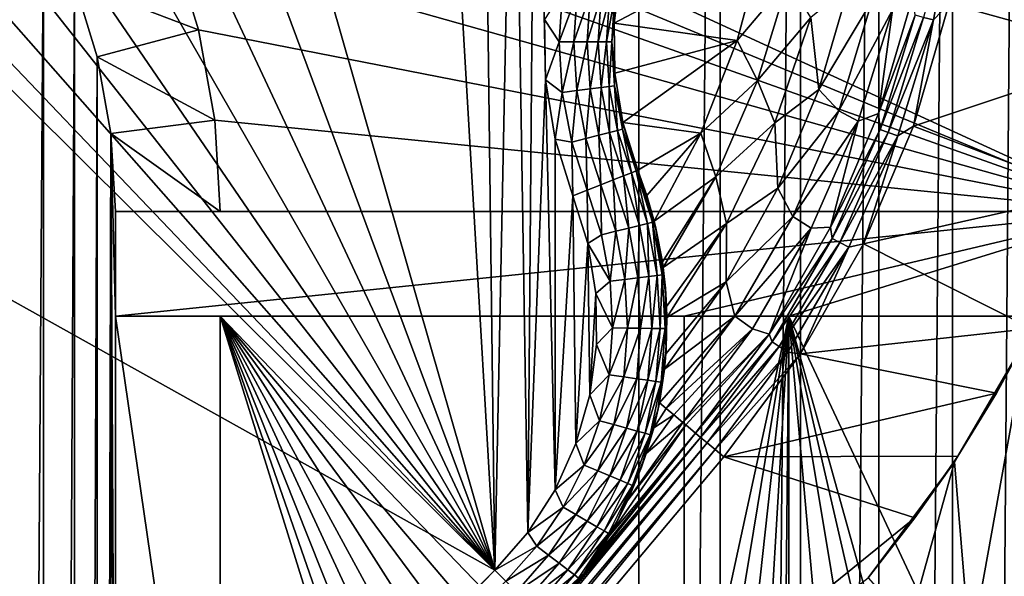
# Model space of a CAD drawing. Header units: metres. Extents: x -205 to 205, y -104 to 104.
# Tile 552 of 656: x -85.28 to -71.17, y 32.41 to 40.39. Entities that reach past the tile are written whole.
import ezdxf

# ---------------------------------------------------------------- set-up
doc = ezdxf.new("R2010")
doc.units = ezdxf.units.M
doc.layers.add('solid_01_2-CONSUMER_EHM_BOX_SW0001', color=7, linetype='CONTINUOUS')

msp = doc.modelspace()

# ---------------------------------------------------------------- linework, layer by layer
at = {"layer": 'solid_01_2-CONSUMER_EHM_BOX_SW0001'}
for points in [[(-200.010849, -74.958488), (-200.010773, 75.041512), (-0.010778, 75.04142)], [(-0.010849, -74.95858), (-200.010849, -74.958488), (-0.010778, 75.04142)], [(-88.872765, 40.511635, 75), (-88.496353, 39.820889, 75), (-76.402473, 63.637558, 75)], [(-88.496353, 39.820889, 75), (-88.221992, 39.082336, 75), (-76.402473, 63.637558, 75)], [(-88.221992, 39.082336, 75), (-88.056404, 38.315208, 75), (-76.402473, 63.637558, 75)], [(-88.056404, 38.315208, 75), (-88.001671, 37.540459, 75), (-76.402473, 63.637558, 75)], [(-88.001671, 37.540459, 75), (-76.416145, -63.561199, 75), (-76.402473, 63.637558, 75)], [(-76.416145, -63.561199, 75), (-75.237, 63.561695, 75), (-76.402473, 63.637558, 75)], [(-76.416145, -63.561199, 75), (-75.250656, -63.485584, 75), (-75.237, 63.561695, 75)], [(-75.250656, -63.485584, 75), (-74.082008, 63.333099, 75), (-75.237, 63.561695, 75)], [(-75.250656, -63.485584, 75), (-74.095612, -63.257236, 75), (-74.082008, 63.333099, 75)], [(-74.095612, -63.257236, 75), (-72.963776, 62.954468, 75), (-74.082008, 63.333099, 75)], [(-74.095612, -63.257236, 75), (-72.977303, -62.878845, 75), (-72.963776, 62.954468, 75)], [(-72.977303, -62.878845, 75), (-71.906097, 62.433506, 75), (-72.963776, 62.954468, 75)], [(-72.977303, -62.878845, 75), (-71.91951, -62.358109, 75), (-71.906097, 62.433506, 75)], [(-71.91951, -62.358109, 75), (-70.92572, 61.778858, 75), (-71.906097, 62.433506, 75)], [(-71.91951, -62.358109, 75), (-70.938995, -61.703674, 75), (-70.92572, 61.778858, 75)], [(-69.403122, 54.637058, 72), (-69.404343, 37.637058, 72), (-85.113419, 44.867928, 72)], [(-77.887146, 46.538368, 13.5), (-78.201385, 45.776932, 13.5), (-77.997162, 33.035152, 13.5)], [(-77.887146, 46.538368, 13.5), (-77.997162, 33.035152, 13.5), (-77.743683, 39.525158, 13.5)], [(-77.887146, 46.538368, 13.5), (-77.743683, 39.525158, 13.5), (-77.758636, 40.390781, 13.5)], [(-78.201385, 45.776932, 13.5), (-78.626984, 45.083397, 13.5), (-78.466858, 32.492798, 13.5)], [(-78.201385, 45.776932, 13.5), (-78.466858, 32.492798, 13.5), (-77.997162, 33.035152, 13.5)], [(-78.626984, 45.083397, 13.5), (-79.167053, 44.448204, 13.5), (-78.466858, 32.492798, 13.5)], [(-69.404343, 37.637058, 72), (-84.31044, 43.827557, 72), (-85.113419, 44.867928, 72)], [(-79.167053, 44.448204, 13.5), (-81.288673, 42.32719, 13.5), (-78.466858, 32.492798, 13.5)], [(-69.404343, 37.637058, 72), (-83.637535, 42.699364, 72), (-84.31044, 43.827557, 72)], [(-85.502731, 42.912727, 63.099998), (-84.938103, 41.948387, 63.099998), (-85.511948, -42.834408, 63.099998)], [(-69.404343, 37.637058, 72), (-83.103714, 41.498451, 72), (-83.637535, 42.699364, 72)], [(-81.924004, 41.787319, 13.5), (-78.466858, 32.492798, 13.5), (-81.288673, 42.32719, 13.5)], [(-72.325226, 40.421787, 1.771182), (-72.182129, 40.386517, 1.656628), (-71.862389, 42.098831, 1.656628)], [(-71.956909, 40.619354, 1.571667), (-71.862389, 42.098831, 1.656628), (-72.182129, 40.386517, 1.656628)], [(-84.938103, 41.948387, 63.099998), (-84.947113, -41.870193, 63.099998), (-85.511948, -42.834408, 63.099998)], [(-84.938103, 41.948387, 63.099998), (-84.490479, 40.924072, 63.099998), (-84.947113, -41.870193, 63.099998)], [(-69.001678, 41.925564, 1.571667), (-71.956909, 40.619354, 1.571667), (-69.357864, 39.900478, 1.571667)], [(-81.924004, 41.787319, 13.5), (-82.617638, 41.361923, 13.5), (-78.466858, 32.492798, 13.5)], [(-83.103714, 41.498451, 69.5), (-82.716919, 40.242447, 69.5), (-84.490479, 40.924072, 69.5)], [(-69.404343, 37.637058, 72), (-82.716919, 40.242447, 72), (-83.103714, 41.498451, 72)], [(-83.103714, 41.498451, 69.5), (-83.103714, 41.498451, 72), (-82.716919, 40.242447, 72)], [(-83.103714, 41.498451, 69.5), (-82.716919, 40.242447, 72), (-82.716919, 40.242447, 69.5)], [(-87.384506, 41.362553, 13.5), (-87.501671, 37.54039, 13.5), (-78.466858, 32.492798, 13.5)], [(-86.623062, 41.048321, 13.5), (-87.384506, 41.362553, 13.5), (-78.466858, 32.492798, 13.5)], [(-82.617638, 41.361923, 13.5), (-83.37915, 41.047897, 13.5), (-78.466858, 32.492798, 13.5)], [(-76.759995, 40.3386, 3.5), (-74.99688, 40.088581, 3.5), (-74.628273, 41.466072, 3.5)], [(-76.759995, 40.3386, 3.5), (-74.628273, 41.466072, 3.5), (-76.66893, 41.050213, 3.5)], [(-74.628273, 41.466072, 3.5), (-74.99688, 40.088581, 3.5), (-74.26638, 40.954918, 3.45631)], [(-85.822395, 40.854771, 13.5), (-86.623062, 41.048321, 13.5), (-78.466858, 32.492798, 13.5)], [(-84.490479, 40.924072, 63.099998), (-84.499268, -40.845974, 63.099998), (-84.947113, -41.870193, 63.099998)], [(-84.490479, 40.924072, 63.099998), (-84.16629, 39.854263, 63.099998), (-84.499268, -40.845974, 63.099998)], [(-84.16629, 39.854263, 69.5), (-84.16629, 39.854263, 63.099998), (-84.490479, 40.924072, 63.099998)], [(-84.16629, 39.854263, 69.5), (-84.490479, 40.924072, 63.099998), (-84.490479, 40.924072, 69.5)], [(-82.716919, 40.242447, 69.5), (-84.16629, 39.854263, 69.5), (-84.490479, 40.924072, 69.5)], [(-83.37915, 41.047897, 13.5), (-84.179855, 40.854561, 13.5), (-78.466858, 32.492798, 13.5)], [(-76.751991, 40.699207, 12.721974), (-76.759995, 40.3386, 12.5), (-76.66893, 41.050213, 12.5)], [(-76.66893, 41.050213, 3.5), (-76.66893, 41.050213, 12.5), (-76.759995, 40.3386, 12.5)], [(-76.759995, 40.3386, 3.5), (-76.66893, 41.050213, 3.5), (-76.759995, 40.3386, 12.5)], [(-74.99688, 40.088581, 3.5), (-74.703903, 39.515167, 3.45631), (-74.26638, 40.954918, 3.45631)], [(-74.26638, 40.954918, 3.45631), (-74.703903, 39.515167, 3.45631), (-73.93895, 40.420395, 3.325905)], [(-85.001129, 40.791218, 13.5), (-85.822395, 40.854771, 13.5), (-78.466858, 32.492798, 13.5)], [(-84.179855, 40.854561, 13.5), (-85.001129, 40.791218, 13.5), (-78.466858, 32.492798, 13.5)], [(-77.545845, 40.070744, 13.475083), (-77.498978, 40.794804, 13.475053), (-77.758636, 40.390781, 13.5)], [(-77.289078, 40.767941, 13.401114), (-77.498978, 40.794804, 13.475053), (-77.545845, 40.070744, 13.475083)], [(-73.93895, 40.420395, 3.325905), (-73.824181, 39.38979, 3.113388), (-73.393768, 40.863197, 3.113388)], [(-73.059525, 40.661854, 2.826262), (-73.393768, 40.863197, 3.113388), (-73.824181, 39.38979, 3.113388)], [(-77.334229, 40.070396, 13.401175), (-77.289078, 40.767941, 13.401114), (-77.545845, 40.070744, 13.475083)], [(-77.100792, 40.743847, 13.281901), (-77.289078, 40.767941, 13.401114), (-77.334229, 40.070396, 13.401175)], [(-77.144394, 40.070091, 13.281989), (-77.100792, 40.743847, 13.281901), (-77.334229, 40.070396, 13.401175)], [(-76.943581, 40.723728, 13.123402), (-77.100792, 40.743847, 13.281901), (-77.144394, 40.070091, 13.281989)], [(-76.98587, 40.069832, 13.123511), (-76.943581, 40.723728, 13.123402), (-77.144394, 40.070091, 13.281989)], [(-76.825333, 40.708595, 12.93358), (-76.943581, 40.723728, 13.123402), (-76.98587, 40.069832, 13.123511)], [(-76.866631, 40.069637, 12.933707), (-76.825333, 40.708595, 12.93358), (-76.98587, 40.069832, 13.123511)], [(-76.866631, 40.069637, 12.933707), (-76.751991, 40.699207, 12.721974), (-76.825333, 40.708595, 12.93358)], [(-76.866631, 40.069637, 12.933707), (-76.792664, 40.069519, 12.722111), (-76.751991, 40.699207, 12.721974)], [(-76.751991, 40.699207, 12.721974), (-76.792664, 40.069519, 12.722111), (-76.759995, 40.3386, 12.5)], [(-73.540054, 39.081741, 2.826262), (-73.059525, 40.661854, 2.826262), (-73.824181, 39.38979, 3.113388)], [(-72.770706, 40.53159, 2.474663), (-73.059525, 40.661854, 2.826262), (-73.540054, 39.081741, 2.826262)], [(-72.968224, 39.041119, 2.071429), (-72.474953, 40.738991, 2.071429), (-72.770706, 40.53159, 2.474663)], [(-72.44516, 40.451347, 1.911131), (-72.474953, 40.738991, 2.071429), (-72.968224, 39.041119, 2.071429)], [(-73.263, 38.932896, 2.474663), (-72.770706, 40.53159, 2.474663), (-73.540054, 39.081741, 2.826262)], [(-72.968224, 39.041119, 2.071429), (-72.770706, 40.53159, 2.474663), (-73.263, 38.932896, 2.474663)], [(-72.467873, 38.863914, 1.571667), (-71.956909, 40.619354, 1.571667), (-72.182129, 40.386517, 1.656628)], [(-69.357864, 39.900478, 1.571667), (-71.956909, 40.619354, 1.571667), (-72.467873, 38.863914, 1.571667)], [(-77.545845, 40.070744, 13.475083), (-77.758636, 40.390781, 13.5), (-77.743683, 39.525158, 13.5)], [(-74.703903, 39.515167, 3.45631), (-74.455978, 38.907089, 3.325905), (-73.93895, 40.420395, 3.325905)], [(-73.93895, 40.420395, 3.325905), (-74.455978, 38.907089, 3.325905), (-73.824181, 39.38979, 3.113388)], [(-72.44516, 40.451347, 1.911131), (-72.968224, 39.041119, 2.071429), (-72.948708, 38.816105, 1.911131)], [(-72.44516, 40.451347, 1.911131), (-72.948708, 38.816105, 1.911131), (-72.325226, 40.421787, 1.771182)], [(-72.948708, 38.816105, 1.911131), (-72.832916, 38.773083, 1.771182), (-72.325226, 40.421787, 1.771182)], [(-72.325226, 40.421787, 1.771182), (-72.832916, 38.773083, 1.771182), (-72.182129, 40.386517, 1.656628)], [(-72.832916, 38.773083, 1.771182), (-72.694771, 38.721748, 1.656628), (-72.182129, 40.386517, 1.656628)], [(-72.467873, 38.863914, 1.571667), (-72.182129, 40.386517, 1.656628), (-72.694771, 38.721748, 1.656628)], [(-82.716919, 40.242447, 69.5), (-82.48275, 38.949863, 69.5), (-84.16629, 39.854263, 69.5)], [(-69.404343, 37.637058, 72), (-82.48275, 38.949863, 72), (-82.716919, 40.242447, 72)], [(-82.716919, 40.242447, 69.5), (-82.716919, 40.242447, 72), (-82.48275, 38.949863, 72)], [(-82.716919, 40.242447, 69.5), (-82.48275, 38.949863, 72), (-82.48275, 38.949863, 69.5)], [(-76.792664, 40.069519, 12.722111), (-76.748283, 39.621277, 12.5), (-76.759995, 40.3386, 12.5)], [(-76.748283, 39.621277, 3.5), (-74.99688, 40.088581, 3.5), (-76.759995, 40.3386, 3.5)], [(-76.759995, 40.3386, 3.5), (-76.759995, 40.3386, 12.5), (-76.748283, 39.621277, 12.5)], [(-76.748283, 39.621277, 3.5), (-76.759995, 40.3386, 3.5), (-76.748283, 39.621277, 12.5)], [(-76.634033, 38.913013, 3.5), (-74.99688, 40.088581, 3.5), (-76.748283, 39.621277, 3.5)], [(-76.634033, 38.913013, 3.5), (-75.517937, 38.761913, 3.5), (-74.99688, 40.088581, 3.5)], [(-74.99688, 40.088581, 3.5), (-75.517937, 38.761913, 3.5), (-74.703903, 39.515167, 3.45631)], [(-77.501602, 39.3465, 13.475115), (-77.545845, 40.070744, 13.475083), (-77.743683, 39.525158, 13.5)], [(-77.334229, 40.070396, 13.401175), (-77.545845, 40.070744, 13.475083), (-77.501602, 39.3465, 13.475115)], [(-77.291603, 39.372681, 13.401237), (-77.334229, 40.070396, 13.401175), (-77.501602, 39.3465, 13.475115)], [(-77.144394, 40.070091, 13.281989), (-77.334229, 40.070396, 13.401175), (-77.291603, 39.372681, 13.401237)], [(-77.103203, 39.396168, 13.282076), (-77.144394, 40.070091, 13.281989), (-77.291603, 39.372681, 13.401237)], [(-76.98587, 40.069832, 13.123511), (-77.144394, 40.070091, 13.281989), (-77.103203, 39.396168, 13.282076)], [(-76.945877, 39.415783, 13.123621), (-76.98587, 40.069832, 13.123511), (-77.103203, 39.396168, 13.282076)], [(-76.866631, 40.069637, 12.933707), (-76.98587, 40.069832, 13.123511), (-76.945877, 39.415783, 13.123621)], [(-76.82753, 39.430538, 12.933833), (-76.866631, 40.069637, 12.933707), (-76.945877, 39.415783, 13.123621)], [(-76.82753, 39.430538, 12.933833), (-76.792664, 40.069519, 12.722111), (-76.866631, 40.069637, 12.933707)], [(-76.82753, 39.430538, 12.933833), (-76.754097, 39.43969, 12.722247), (-76.792664, 40.069519, 12.722111)], [(-76.792664, 40.069519, 12.722111), (-76.754097, 39.43969, 12.722247), (-76.748283, 39.621277, 12.5)], [(-84.16629, 39.854263, 63.099998), (-84.17485, -39.776234, 63.099998), (-84.499268, -40.845974, 63.099998)], [(-84.16629, 39.854263, 63.099998), (-83.970047, 38.75415, 63.099998), (-84.17485, -39.776234, 63.099998)], [(-83.970047, 38.75415, 69.5), (-83.970047, 38.75415, 63.099998), (-84.16629, 39.854263, 63.099998)], [(-83.970047, 38.75415, 69.5), (-84.16629, 39.854263, 63.099998), (-84.16629, 39.854263, 69.5)], [(-82.48275, 38.949863, 69.5), (-83.970047, 38.75415, 69.5), (-84.16629, 39.854263, 69.5)], [(-69.357864, 39.900478, 1.571667), (-72.467873, 38.863914, 1.571667), (-69.951698, 37.900105, 1.571667)], [(-77.997162, 33.035152, 13.5), (-77.605835, 33.646671, 13.5), (-77.743683, 39.525158, 13.5)], [(-77.605835, 33.646671, 13.5), (-77.605431, 38.67543, 13.5), (-77.743683, 39.525158, 13.5)], [(-77.501602, 39.3465, 13.475115), (-77.743683, 39.525158, 13.5), (-77.605431, 38.67543, 13.5)], [(-76.754097, 39.43969, 12.722247), (-76.634033, 38.913013, 12.5), (-76.748283, 39.621277, 12.5)], [(-76.748283, 39.621277, 3.5), (-76.748283, 39.621277, 12.5), (-76.634033, 38.913013, 12.5)], [(-76.634033, 38.913013, 3.5), (-76.748283, 39.621277, 3.5), (-76.634033, 38.913013, 12.5)], [(-75.517937, 38.761913, 3.5), (-75.303497, 38.135025, 3.45631), (-74.703903, 39.515167, 3.45631)], [(-74.703903, 39.515167, 3.45631), (-75.303497, 38.135025, 3.45631), (-74.455978, 38.907089, 3.325905)], [(-77.291603, 39.372681, 13.401237), (-77.501602, 39.3465, 13.475115), (-77.366936, 38.633495, 13.475146)], [(-77.161858, 38.685791, 13.401298), (-77.291603, 39.372681, 13.401237), (-77.366936, 38.633495, 13.475146)], [(-77.103203, 39.396168, 13.282076), (-77.291603, 39.372681, 13.401237), (-77.161858, 38.685791, 13.401298)], [(-76.977875, 38.732708, 13.282164), (-77.103203, 39.396168, 13.282076), (-77.161858, 38.685791, 13.401298)], [(-76.945877, 39.415783, 13.123621), (-77.103203, 39.396168, 13.282076), (-76.977875, 38.732708, 13.282164)], [(-76.824226, 38.771889, 13.123731), (-76.945877, 39.415783, 13.123621), (-76.977875, 38.732708, 13.282164)], [(-76.82753, 39.430538, 12.933833), (-76.945877, 39.415783, 13.123621), (-76.824226, 38.771889, 13.123731)], [(-76.708633, 38.801369, 12.93396), (-76.754097, 39.43969, 12.722247), (-76.82753, 39.430538, 12.933833)], [(-76.708633, 38.801369, 12.93396), (-76.82753, 39.430538, 12.933833), (-76.824226, 38.771889, 13.123731)], [(-76.754097, 39.43969, 12.722247), (-76.636902, 38.81966, 12.722384), (-76.634033, 38.913013, 12.5)], [(-76.708633, 38.801369, 12.93396), (-76.636902, 38.81966, 12.722384), (-76.754097, 39.43969, 12.722247)], [(-74.455978, 38.907089, 3.325905), (-74.413506, 37.972435, 3.113388), (-73.824181, 39.38979, 3.113388)], [(-73.540054, 39.081741, 2.826262), (-73.824181, 39.38979, 3.113388), (-74.413506, 37.972435, 3.113388)], [(-77.366936, 38.633495, 13.475146), (-77.501602, 39.3465, 13.475115), (-77.605431, 38.67543, 13.5)], [(-82.48275, 38.949863, 69.5), (-82.404343, 37.637989, 69.5), (-83.970047, 38.75415, 69.5)], [(-69.404343, 37.637058, 72), (-82.404343, 37.637989, 72), (-82.48275, 38.949863, 72)], [(-82.48275, 38.949863, 69.5), (-82.48275, 38.949863, 72), (-82.404343, 37.637989, 72)], [(-82.48275, 38.949863, 69.5), (-82.404343, 37.637989, 72), (-82.404343, 37.637989, 69.5)], [(-74.198898, 37.567284, 2.826262), (-73.540054, 39.081741, 2.826262), (-74.413506, 37.972435, 3.113388)], [(-73.263, 38.932896, 2.474663), (-73.540054, 39.081741, 2.826262), (-74.198898, 37.567284, 2.826262)], [(-73.659073, 37.413601, 2.071429), (-72.968224, 39.041119, 2.071429), (-73.263, 38.932896, 2.474663)], [(-72.948708, 38.816105, 1.911131), (-72.968224, 39.041119, 2.071429), (-73.659073, 37.413601, 2.071429)], [(-76.708633, 38.801369, 12.93396), (-76.824226, 38.771889, 13.123731), (-76.622841, 38.148312, 13.12384)], [(-76.708633, 38.801369, 12.93396), (-76.511826, 38.192051, 12.934086), (-76.636902, 38.81966, 12.722384)], [(-76.708633, 38.801369, 12.93396), (-76.622841, 38.148312, 13.12384), (-76.511826, 38.192051, 12.934086)], [(-76.636902, 38.81966, 12.722384), (-76.442924, 38.2192, 12.722521), (-76.634033, 38.913013, 12.5)], [(-76.636902, 38.81966, 12.722384), (-76.511826, 38.192051, 12.934086), (-76.442924, 38.2192, 12.722521)], [(-76.634033, 38.913013, 3.5), (-76.419601, 38.22839, 3.5), (-75.517937, 38.761913, 3.5)], [(-76.634033, 38.913013, 3.5), (-76.419601, 38.22839, 12.5), (-76.419601, 38.22839, 3.5)], [(-76.634033, 38.913013, 12.5), (-76.442924, 38.2192, 12.722521), (-76.419601, 38.22839, 12.5)], [(-76.634033, 38.913013, 3.5), (-76.634033, 38.913013, 12.5), (-76.419601, 38.22839, 12.5)], [(-75.303497, 38.135025, 3.45631), (-75.147514, 37.465149, 3.325905), (-74.455978, 38.907089, 3.325905)], [(-74.455978, 38.907089, 3.325905), (-75.147514, 37.465149, 3.325905), (-74.413506, 37.972435, 3.113388)], [(-73.934135, 37.400661, 2.474663), (-73.263, 38.932896, 2.474663), (-74.198898, 37.567284, 2.826262)], [(-73.659073, 37.413601, 2.071429), (-73.263, 38.932896, 2.474663), (-73.934135, 37.400661, 2.474663)], [(-72.948708, 38.816105, 1.911131), (-73.659073, 37.413601, 2.071429), (-73.635178, 37.24884, 1.911131)], [(-72.948708, 38.816105, 1.911131), (-73.635178, 37.24884, 1.911131), (-72.832916, 38.773083, 1.771182)], [(-73.183266, 37.176205, 1.571667), (-72.467873, 38.863914, 1.571667), (-72.694771, 38.721748, 1.656628)], [(-69.951698, 37.900105, 1.571667), (-72.467873, 38.863914, 1.571667), (-73.183266, 37.176205, 1.571667)], [(-83.970047, 38.75415, 63.099998), (-83.978371, -38.676163, 63.099998), (-84.17485, -39.776234, 63.099998)], [(-83.905426, 22.538099, 63.099998), (-83.978371, -38.676163, 63.099998), (-83.970047, 38.75415, 63.099998)], [(-83.970047, 38.75415, 63.099998), (-83.905296, 24.288099, 63.099998), (-83.905426, 22.538099, 63.099998)], [(-83.970047, 38.75415, 63.099998), (-83.90519, 25.788099, 63.099998), (-83.905296, 24.288099, 63.099998)], [(-83.970047, 38.75415, 63.099998), (-83.904449, 36.1381, 63.099998), (-83.90519, 25.788099, 63.099998)], [(-83.970047, 38.75415, 63.099998), (-83.904343, 37.6381, 63.099998), (-83.904449, 36.1381, 63.099998)], [(-83.904343, 37.6381, 69.5), (-83.904343, 37.6381, 63.099998), (-83.970047, 38.75415, 63.099998)], [(-83.904343, 37.6381, 69.5), (-83.970047, 38.75415, 63.099998), (-83.970047, 38.75415, 69.5)], [(-82.404343, 37.637989, 69.5), (-83.904343, 37.6381, 69.5), (-83.970047, 38.75415, 69.5)], [(-77.605835, 33.646671, 13.5), (-77.349915, 37.861629, 13.5), (-77.605431, 38.67543, 13.5)], [(-77.366936, 38.633495, 13.475146), (-77.605431, 38.67543, 13.5), (-77.349915, 37.861629, 13.5)], [(-77.161858, 38.685791, 13.401298), (-77.366936, 38.633495, 13.475146), (-77.143967, 37.942974, 13.475177)], [(-76.977875, 38.732708, 13.282164), (-77.161858, 38.685791, 13.401298), (-76.947052, 38.020561, 13.401358)], [(-77.161858, 38.685791, 13.401298), (-77.143967, 37.942974, 13.475177), (-76.947052, 38.020561, 13.401358)], [(-76.824226, 38.771889, 13.123731), (-76.977875, 38.732708, 13.282164), (-76.770386, 38.090172, 13.282251)], [(-76.977875, 38.732708, 13.282164), (-76.947052, 38.020561, 13.401358), (-76.770386, 38.090172, 13.282251)], [(-76.824226, 38.771889, 13.123731), (-76.770386, 38.090172, 13.282251), (-76.622841, 38.148312, 13.12384)], [(-76.290932, 37.868656, 3.5), (-75.517937, 38.761913, 3.5), (-76.419601, 38.22839, 3.5)], [(-76.290932, 37.868656, 3.5), (-76.185425, 37.501514, 3.5), (-75.517937, 38.761913, 3.5)], [(-75.517937, 38.761913, 3.5), (-76.185425, 37.501514, 3.5), (-75.303497, 38.135025, 3.45631)], [(-73.635178, 37.24884, 1.911131), (-73.525047, 37.192913, 1.771182), (-72.832916, 38.773083, 1.771182)], [(-72.832916, 38.773083, 1.771182), (-73.525047, 37.192913, 1.771182), (-72.694771, 38.721748, 1.656628)], [(-73.525047, 37.192913, 1.771182), (-73.393646, 37.126179, 1.656628), (-72.694771, 38.721748, 1.656628)], [(-73.183266, 37.176205, 1.571667), (-72.694771, 38.721748, 1.656628), (-73.393646, 37.126179, 1.656628)], [(-77.366936, 38.633495, 13.475146), (-77.349915, 37.861629, 13.5), (-77.143967, 37.942974, 13.475177)], [(-76.770386, 38.090172, 13.282251), (-76.548599, 37.400146, 13.282173), (-76.622841, 38.148312, 13.12384)], [(-76.622841, 38.148312, 13.12384), (-76.394821, 37.438816, 13.123743), (-76.511826, 38.192051, 12.934086)], [(-76.548599, 37.400146, 13.282173), (-76.394821, 37.438816, 13.123743), (-76.622841, 38.148312, 13.12384)], [(-76.511826, 38.192051, 12.934086), (-76.279129, 37.467907, 12.933973), (-76.442924, 38.2192, 12.722521)], [(-76.394821, 37.438816, 13.123743), (-76.279129, 37.467907, 12.933973), (-76.511826, 38.192051, 12.934086)], [(-76.442924, 38.2192, 12.722521), (-76.207329, 37.485962, 12.7224), (-76.419601, 38.22839, 12.5)], [(-76.279129, 37.467907, 12.933973), (-76.207329, 37.485962, 12.7224), (-76.442924, 38.2192, 12.722521)], [(-76.16021, 37.398064, 12.5), (-76.290932, 37.868656, 3.5), (-76.419601, 38.22839, 3.5)], [(-76.419601, 38.22839, 12.5), (-76.16021, 37.398064, 12.5), (-76.419601, 38.22839, 3.5)], [(-76.207329, 37.485962, 12.7224), (-76.16021, 37.398064, 12.5), (-76.419601, 38.22839, 12.5)], [(-76.185425, 37.501514, 3.5), (-76.06768, 36.914917, 3.46589), (-75.303497, 38.135025, 3.45631)], [(-76.06768, 36.914917, 3.46589), (-76.056244, 36.834644, 3.456348), (-75.303497, 38.135025, 3.45631)], [(-75.303497, 38.135025, 3.45631), (-76.056244, 36.834644, 3.456348), (-75.147514, 37.465149, 3.325905)], [(-77.143967, 37.942974, 13.475177), (-76.937996, 37.302227, 13.475149), (-76.947052, 38.020561, 13.401358)], [(-76.947052, 38.020561, 13.401358), (-76.732742, 37.35384, 13.401304), (-76.770386, 38.090172, 13.282251)], [(-76.937996, 37.302227, 13.475149), (-76.732742, 37.35384, 13.401304), (-76.947052, 38.020561, 13.401358)], [(-76.732742, 37.35384, 13.401304), (-76.548599, 37.400146, 13.282173), (-76.770386, 38.090172, 13.282251)], [(-74.198898, 37.567284, 2.826262), (-74.413506, 37.972435, 3.113388), (-75.154625, 36.62822, 3.113388)], [(-75.147514, 37.465149, 3.325905), (-75.154625, 36.62822, 3.113388), (-74.413506, 37.972435, 3.113388)], [(-77.605835, 33.646671, 13.5), (-77.306175, 34.311199, 13.5), (-77.349915, 37.861629, 13.5)], [(-77.143967, 37.942974, 13.475177), (-77.349915, 37.861629, 13.5), (-77.135498, 37.176979, 13.5)], [(-77.306175, 34.311199, 13.5), (-77.135498, 37.176979, 13.5), (-77.349915, 37.861629, 13.5)], [(-77.143967, 37.942974, 13.475177), (-77.135498, 37.176979, 13.5), (-76.937996, 37.302227, 13.475149)], [(-76.16021, 37.398064, 12.5), (-76.185425, 37.501514, 3.5), (-76.290932, 37.868656, 3.5)], [(-69.951698, 37.900105, 1.571667), (-73.183266, 37.176205, 1.571667), (-70.778381, 35.961014, 1.571667)], [(-88.001671, 37.540459, 75), (-88.012413, -37.459538, 75), (-76.416145, -63.561199, 75)], [(-87.503685, 23.458557, 13.5), (-78.466858, 32.492798, 13.5), (-87.501671, 37.54039, 13.5)], [(-69.404343, 37.637058, 69), (-83.904449, 36.1381, 63.099998), (-83.904343, 37.6381, 63.099998)], [(-75.754448, 36.137512, 66.416206), (-83.904449, 36.1381, 63.099998), (-69.404343, 37.637058, 69)], [(-69.404343, 37.637058, 72), (-69.404343, 37.637058, 69), (-83.904343, 37.6381, 63.099998)], [(-82.404343, 37.637989, 69.5), (-69.404343, 37.637058, 72), (-83.904343, 37.6381, 63.099998)], [(-82.404343, 37.637989, 69.5), (-83.904343, 37.6381, 63.099998), (-83.904343, 37.6381, 69.5)], [(-82.404343, 37.637989, 69.5), (-82.404343, 37.637989, 72), (-69.404343, 37.637058, 72)], [(-75.754448, 36.137512, 66.416206), (-69.404343, 37.637058, 69), (-74.254448, 36.137405, 67.02655)], [(-75.027336, 36.138527, 2.826262), (-74.198898, 37.567284, 2.826262), (-75.154625, 36.62822, 3.113388)], [(-73.934135, 37.400661, 2.474663), (-74.198898, 37.567284, 2.826262), (-75.027336, 36.138527, 2.826262)], [(-69.404343, 37.637058, 69), (-69.404449, 36.137058, 69), (-74.254448, 36.137405, 67.02655)], [(-76.732742, 37.35384, 13.401304), (-76.605972, 36.665077, 13.40125), (-76.548599, 37.400146, 13.282173)], [(-76.605972, 36.665077, 13.40125), (-76.417419, 36.687309, 13.282096), (-76.548599, 37.400146, 13.282173)], [(-76.548599, 37.400146, 13.282173), (-76.417419, 36.687309, 13.282096), (-76.394821, 37.438816, 13.123743)], [(-76.417419, 36.687309, 13.282096), (-76.259956, 36.705875, 13.123646), (-76.394821, 37.438816, 13.123743)], [(-76.394821, 37.438816, 13.123743), (-76.259956, 36.705875, 13.123646), (-76.279129, 37.467907, 12.933973)], [(-76.279129, 37.467907, 12.933973), (-76.14151, 36.719841, 12.933862), (-76.207329, 37.485962, 12.7224)], [(-76.259956, 36.705875, 13.123646), (-76.14151, 36.719841, 12.933862), (-76.279129, 37.467907, 12.933973)], [(-76.207329, 37.485962, 12.7224), (-76.068016, 36.728508, 12.722278), (-76.16021, 37.398064, 12.5)], [(-76.14151, 36.719841, 12.933862), (-76.068016, 36.728508, 12.722278), (-76.207329, 37.485962, 12.7224)], [(-76.16021, 37.398064, 12.5), (-76.06768, 36.914917, 3.46589), (-76.185425, 37.501514, 3.5)], [(-76.16021, 37.398064, 12.5), (-76.023613, 36.538956, 12.5), (-76.06768, 36.914917, 3.46589)], [(-76.068016, 36.728508, 12.722278), (-76.023613, 36.538956, 12.5), (-76.16021, 37.398064, 12.5)], [(-76.056244, 36.834644, 3.456348), (-76.006927, 36.274776, 3.361274), (-75.147514, 37.465149, 3.325905)], [(-76.006927, 36.274776, 3.361274), (-76.002541, 36.11705, 3.326006), (-75.147514, 37.465149, 3.325905)], [(-75.147514, 37.465149, 3.325905), (-76.002541, 36.11705, 3.326006), (-75.154625, 36.62822, 3.113388)], [(-74.775375, 35.954815, 2.474663), (-73.934135, 37.400661, 2.474663), (-75.027336, 36.138527, 2.826262)], [(-74.537758, 35.879326, 2.071429), (-73.934135, 37.400661, 2.474663), (-74.775375, 35.954815, 2.474663)], [(-74.537758, 35.879326, 2.071429), (-73.659073, 37.413601, 2.071429), (-73.934135, 37.400661, 2.474663)], [(-73.635178, 37.24884, 1.911131), (-73.659073, 37.413601, 2.071429), (-74.537758, 35.879326, 2.071429)], [(-76.937996, 37.302227, 13.475149), (-77.135498, 37.176979, 13.5), (-76.816139, 36.640293, 13.475121)], [(-76.937996, 37.302227, 13.475149), (-76.816139, 36.640293, 13.475121), (-76.732742, 37.35384, 13.401304)], [(-76.816139, 36.640293, 13.475121), (-76.605972, 36.665077, 13.40125), (-76.732742, 37.35384, 13.401304)], [(-77.306175, 34.311199, 13.5), (-77.106697, 35.01046, 13.5), (-77.135498, 37.176979, 13.5)], [(-77.106697, 35.01046, 13.5), (-77.020523, 36.460129, 13.5), (-77.135498, 37.176979, 13.5)], [(-76.816139, 36.640293, 13.475121), (-77.135498, 37.176979, 13.5), (-77.020523, 36.460129, 13.5)], [(-73.635178, 37.24884, 1.911131), (-74.537758, 35.879326, 2.071429), (-74.495659, 35.769939, 1.911131)], [(-73.635178, 37.24884, 1.911131), (-74.495659, 35.769939, 1.911131), (-73.525047, 37.192913, 1.771182)], [(-74.495659, 35.769939, 1.911131), (-74.392609, 35.701836, 1.771182), (-73.525047, 37.192913, 1.771182)], [(-73.525047, 37.192913, 1.771182), (-74.392609, 35.701836, 1.771182), (-73.393646, 37.126179, 1.656628)], [(-74.392609, 35.701836, 1.771182), (-74.269661, 35.620571, 1.656628), (-73.393646, 37.126179, 1.656628)], [(-74.087425, 35.598057, 1.571667), (-73.393646, 37.126179, 1.656628), (-74.269661, 35.620571, 1.656628)], [(-74.087425, 35.598057, 1.571667), (-73.183266, 37.176205, 1.571667), (-73.393646, 37.126179, 1.656628)], [(-70.778381, 35.961014, 1.571667), (-73.183266, 37.176205, 1.571667), (-74.087425, 35.598057, 1.571667)], [(-76.023613, 36.538956, 12.5), (-76.056244, 36.834644, 3.456348), (-76.06768, 36.914917, 3.46589)], [(-76.023613, 36.538956, 12.5), (-76.006927, 36.274776, 3.361274), (-76.056244, 36.834644, 3.456348)], [(-76.605972, 36.665077, 13.40125), (-76.56884, 35.965714, 13.401196), (-76.417419, 36.687309, 13.282096)], [(-76.56884, 35.965714, 13.401196), (-76.379013, 35.963509, 13.282018), (-76.417419, 36.687309, 13.282096)], [(-76.417419, 36.687309, 13.282096), (-76.379013, 35.963509, 13.282018), (-76.259956, 36.705875, 13.123646)], [(-76.379013, 35.963509, 13.282018), (-76.220497, 35.961666, 13.123549), (-76.259956, 36.705875, 13.123646)], [(-76.259956, 36.705875, 13.123646), (-76.220497, 35.961666, 13.123549), (-76.14151, 36.719841, 12.933862)], [(-76.220497, 35.961666, 13.123549), (-76.10125, 35.960281, 12.933749), (-76.14151, 36.719841, 12.933862)], [(-76.14151, 36.719841, 12.933862), (-76.10125, 35.960281, 12.933749), (-76.068016, 36.728508, 12.722278)], [(-76.10125, 35.960281, 12.933749), (-76.027283, 35.959423, 12.722157), (-76.068016, 36.728508, 12.722278)], [(-76.068016, 36.728508, 12.722278), (-76.027283, 35.959423, 12.722157), (-76.023613, 36.538956, 12.5)], [(-76.816139, 36.640293, 13.475121), (-77.020523, 36.460129, 13.5), (-76.780449, 35.96817, 13.475094)], [(-76.816139, 36.640293, 13.475121), (-76.780449, 35.96817, 13.475094), (-76.605972, 36.665077, 13.40125)], [(-76.780449, 35.96817, 13.475094), (-76.56884, 35.965714, 13.401196), (-76.605972, 36.665077, 13.40125)], [(-75.027336, 36.138527, 2.826262), (-75.154625, 36.62822, 3.113388), (-76.037605, 35.375137, 3.1136)], [(-76.017555, 35.595493, 3.184566), (-76.037605, 35.375137, 3.1136), (-75.154625, 36.62822, 3.113388)], [(-76.002541, 36.11705, 3.326006), (-76.017555, 35.595493, 3.184566), (-75.154625, 36.62822, 3.113388)], [(-77.106697, 35.01046, 13.5), (-77.01075, 35.731243, 13.5), (-77.020523, 36.460129, 13.5)], [(-76.780449, 35.96817, 13.475094), (-77.020523, 36.460129, 13.5), (-77.01075, 35.731243, 13.5)], [(-76.027283, 35.959423, 12.722157), (-76.01268, 35.669125, 12.5), (-76.023613, 36.538956, 12.5)], [(-76.023613, 36.538956, 12.5), (-76.01268, 35.669125, 12.5), (-76.006927, 36.274776, 3.361274)], [(-76.01268, 35.669125, 12.5), (-76.002541, 36.11705, 3.326006), (-76.006927, 36.274776, 3.361274)], [(-83.90519, 25.788099, 69.5), (-83.90519, 25.788099, 63.099998), (-83.904449, 36.1381, 63.099998)], [(-83.90519, 25.788099, 69.5), (-83.904449, 36.1381, 63.099998), (-83.904449, 36.1381, 69.5)], [(-82.40519, 25.787991, 69.5), (-83.90519, 25.788099, 69.5), (-83.904449, 36.1381, 69.5)], [(-82.404449, 36.137989, 69.5), (-83.904449, 36.1381, 63.099998), (-75.754448, 36.137512, 66.416206)], [(-82.404449, 36.137989, 69.5), (-83.904449, 36.1381, 69.5), (-83.904449, 36.1381, 63.099998)], [(-82.404449, 36.137989, 69.5), (-82.40519, 25.787991, 69.5), (-83.904449, 36.1381, 69.5)], [(-82.40519, 25.787991, 72), (-82.404449, 36.137989, 72), (-79.188492, 25.78776, 72)], [(-82.404449, 36.137989, 69.5), (-82.404449, 36.137989, 72), (-82.40519, 25.787991, 72)], [(-82.404449, 36.137989, 69.5), (-82.40519, 25.787991, 72), (-82.40519, 25.787991, 69.5)], [(-82.404449, 36.137989, 69.5), (-75.754448, 36.137512, 66.416206), (-75.754448, 36.137512, 72)], [(-82.404449, 36.137989, 72), (-79.026604, 26.412663, 72), (-79.188492, 25.78776, 72)], [(-82.404449, 36.137989, 72), (-75.754944, 29.220814, 72), (-76.379868, 29.059015, 72)], [(-82.404449, 36.137989, 72), (-75.754448, 36.137512, 72), (-75.754944, 29.220814, 72)], [(-82.404449, 36.137989, 72), (-76.379868, 29.059015, 72), (-76.972603, 28.804688, 72)], [(-82.404449, 36.137989, 72), (-76.972603, 28.804688, 72), (-77.520691, 28.4631, 72)], [(-82.404449, 36.137989, 72), (-77.520691, 28.4631, 72), (-78.010231, 28.042879, 72)], [(-82.404449, 36.137989, 72), (-78.010231, 28.042879, 72), (-78.430527, 27.5534, 72)], [(-82.404449, 36.137989, 72), (-78.430527, 27.5534, 72), (-78.772194, 27.005358, 72)], [(-82.404449, 36.137989, 72), (-78.772194, 27.005358, 72), (-79.026604, 26.412663, 72)], [(-82.404449, 36.137989, 69.5), (-75.754448, 36.137512, 72), (-82.404449, 36.137989, 72)], [(-75.027336, 36.138527, 2.826262), (-76.037605, 35.375137, 3.1136), (-76.110062, 34.894653, 2.935467)], [(-76.014404, 34.814384, 2.826262), (-75.027336, 36.138527, 2.826262), (-76.110062, 34.894653, 2.935467)], [(-74.775375, 35.954815, 2.474663), (-75.027336, 36.138527, 2.826262), (-76.014404, 34.814384, 2.826262)], [(-75.754448, 36.137512, 72), (-75.754944, 29.220814, 66.416206), (-75.754944, 29.220814, 67)], [(-75.754448, 36.137512, 72), (-75.754944, 29.220814, 67), (-75.754944, 29.220814, 72)], [(-75.754448, 36.137512, 66.416206), (-74.254448, 36.137405, 67.02655), (-75.754944, 29.220814, 66.416206)], [(-75.754448, 36.137512, 72), (-75.754448, 36.137512, 66.416206), (-75.754944, 29.220814, 66.416206)], [(-74.254448, 36.137405, 67.02655), (-75.381676, 29.270727, 66.568085), (-75.754944, 29.220814, 66.416206)], [(-74.254448, 36.137405, 67.02655), (-75.004944, 29.287903, 66.721382), (-75.381676, 29.270727, 66.568085)], [(-74.254448, 36.137405, 67.02655), (-74.661255, 29.273485, 66.861221), (-75.004944, 29.287903, 66.721382)], [(-74.254448, 36.137405, 67.02655), (-74.319885, 29.231796, 67), (-74.661255, 29.273485, 66.861221)], [(-74.254448, 36.137405, 67.02655), (-74.254944, 29.220705, 67), (-74.319885, 29.231796, 67)], [(-74.254944, 29.220705, 72), (-74.254944, 29.220705, 67), (-74.254448, 36.137405, 67.02655)], [(-74.254448, 36.137405, 72), (-74.254944, 29.220705, 72), (-74.254448, 36.137405, 67.02655)], [(-74.254448, 36.137405, 72), (-73.630043, 29.058817, 72), (-74.254944, 29.220705, 72)], [(-69.404449, 36.137058, 72), (-74.254448, 36.137405, 67.02655), (-69.404449, 36.137058, 69)], [(-74.254448, 36.137405, 72), (-74.254448, 36.137405, 67.02655), (-69.404449, 36.137058, 72)], [(-74.254448, 36.137405, 72), (-71.999825, 28.042448, 72), (-72.489304, 28.46274, 72)], [(-74.254448, 36.137405, 72), (-69.40519, 25.787058, 72), (-71.999825, 28.042448, 72)], [(-74.254448, 36.137405, 72), (-72.489304, 28.46274, 72), (-73.037346, 28.804405, 72)], [(-74.254448, 36.137405, 72), (-73.037346, 28.804405, 72), (-73.630043, 29.058817, 72)], [(-74.254448, 36.137405, 72), (-69.404449, 36.137058, 72), (-69.40519, 25.787058, 72)], [(-76.01268, 35.669125, 12.5), (-76.017555, 35.595493, 3.184566), (-76.002541, 36.11705, 3.326006)], [(-76.780449, 35.96817, 13.475094), (-77.01075, 35.731243, 13.5), (-76.831505, 35.297028, 13.475066)], [(-76.780449, 35.96817, 13.475094), (-76.831505, 35.297028, 13.475066), (-76.56884, 35.965714, 13.401196)], [(-76.831505, 35.297028, 13.475066), (-76.621986, 35.267368, 13.401142), (-76.56884, 35.965714, 13.401196)], [(-76.56884, 35.965714, 13.401196), (-76.621986, 35.267368, 13.401142), (-76.379013, 35.963509, 13.282018)], [(-76.621986, 35.267368, 13.401142), (-76.434029, 35.240768, 13.28194), (-76.379013, 35.963509, 13.282018)], [(-76.379013, 35.963509, 13.282018), (-76.434029, 35.240768, 13.28194), (-76.220497, 35.961666, 13.123549)], [(-76.434029, 35.240768, 13.28194), (-76.277084, 35.218552, 13.123451), (-76.220497, 35.961666, 13.123549)], [(-76.220497, 35.961666, 13.123549), (-76.277084, 35.218552, 13.123451), (-76.10125, 35.960281, 12.933749)], [(-76.277084, 35.218552, 13.123451), (-76.159035, 35.201843, 12.933637), (-76.10125, 35.960281, 12.933749)], [(-76.10125, 35.960281, 12.933749), (-76.159035, 35.201843, 12.933637), (-76.027283, 35.959423, 12.722157)], [(-76.159035, 35.201843, 12.933637), (-76.085815, 35.191483, 12.722034), (-76.027283, 35.959423, 12.722157)], [(-76.027283, 35.959423, 12.722157), (-76.085815, 35.191483, 12.722034), (-76.01268, 35.669125, 12.5)], [(-75.905319, 34.722851, 2.681882), (-74.775375, 35.954815, 2.474663), (-76.014404, 34.814384, 2.826262)], [(-75.905319, 34.722851, 2.681882), (-75.775787, 34.614166, 2.474663), (-74.775375, 35.954815, 2.474663)], [(-74.537758, 35.879326, 2.071429), (-74.775375, 35.954815, 2.474663), (-75.775787, 34.614166, 2.474663)], [(-75.731346, 34.57687, 2.391769), (-74.537758, 35.879326, 2.071429), (-75.775787, 34.614166, 2.474663)], [(-75.731346, 34.57687, 2.391769), (-75.591927, 34.459885, 2.071429), (-74.537758, 35.879326, 2.071429)], [(-74.495659, 35.769939, 1.911131), (-74.537758, 35.879326, 2.071429), (-75.591927, 34.459885, 2.071429)], [(-70.778381, 35.961014, 1.571667), (-74.087425, 35.598057, 1.571667), (-71.277527, 35.033123, 1.571667)], [(-70.778381, 35.961014, 1.571667), (-71.277527, 35.033123, 1.571667), (-70.84623, 35.827106, 1.5)], [(-76.831505, 35.297028, 13.475066), (-77.01075, 35.731243, 13.5), (-77.106697, 35.01046, 13.5)], [(-74.495659, 35.769939, 1.911131), (-75.591927, 34.459885, 2.071429), (-75.518936, 34.39864, 1.911131)], [(-74.495659, 35.769939, 1.911131), (-75.518936, 34.39864, 1.911131), (-74.392609, 35.701836, 1.771182)], [(-75.518936, 34.39864, 1.911131), (-75.424316, 34.319244, 1.771182), (-74.392609, 35.701836, 1.771182)], [(-74.392609, 35.701836, 1.771182), (-75.424316, 34.319244, 1.771182), (-74.269661, 35.620571, 1.656628)], [(-70.84623, 35.827106, 1.5), (-71.881004, 34.047962, 1.5), (-71.656578, 31.319992, 1.5)], [(-71.834274, 34.128021, 1.571667), (-71.881004, 34.047962, 1.5), (-70.84623, 35.827106, 1.5)], [(-71.277527, 35.033123, 1.571667), (-71.834274, 34.128021, 1.571667), (-70.84623, 35.827106, 1.5)], [(-70.84623, 35.827106, 1.5), (-71.656578, 31.319992, 1.5), (-70.84111, 30.811783, 1.5)], [(-76.01268, 35.669125, 12.5), (-76.12764, 34.806854, 12.5), (-76.017555, 35.595493, 3.184566)], [(-76.085815, 35.191483, 12.722034), (-76.12764, 34.806854, 12.5), (-76.01268, 35.669125, 12.5)], [(-76.12764, 34.806854, 12.5), (-76.037605, 35.375137, 3.1136), (-76.017555, 35.595493, 3.184566)], [(-75.424316, 34.319244, 1.771182), (-75.311417, 34.22451, 1.656628), (-74.269661, 35.620571, 1.656628)], [(-74.087425, 35.598057, 1.571667), (-74.269661, 35.620571, 1.656628), (-75.311417, 34.22451, 1.656628)], [(-74.087425, 35.598057, 1.571667), (-75.311417, 34.22451, 1.656628), (-75.184578, 34.118076, 1.571667)], [(-71.277527, 35.033123, 1.571667), (-74.087425, 35.598057, 1.571667), (-75.184578, 34.118076, 1.571667)], [(-76.831505, 35.297028, 13.475066), (-77.106697, 35.01046, 13.5), (-76.968475, 34.638008, 13.475039)], [(-76.831505, 35.297028, 13.475066), (-76.968475, 34.638008, 13.475039), (-76.621986, 35.267368, 13.401142)], [(-76.12764, 34.806854, 12.5), (-76.110062, 34.894653, 2.935467), (-76.037605, 35.375137, 3.1136)], [(-76.968475, 34.638008, 13.475039), (-76.764519, 34.58165, 13.401088), (-76.621986, 35.267368, 13.401142)], [(-76.621986, 35.267368, 13.401142), (-76.764519, 34.58165, 13.401088), (-76.434029, 35.240768, 13.28194)], [(-76.764519, 34.58165, 13.401088), (-76.581558, 34.531094, 13.281862), (-76.434029, 35.240768, 13.28194)], [(-76.434029, 35.240768, 13.28194), (-76.581558, 34.531094, 13.281862), (-76.277084, 35.218552, 13.123451)], [(-76.581558, 34.531094, 13.281862), (-76.428795, 34.488884, 13.123353), (-76.277084, 35.218552, 13.123451)], [(-76.277084, 35.218552, 13.123451), (-76.428795, 34.488884, 13.123353), (-76.159035, 35.201843, 12.933637)], [(-76.428795, 34.488884, 13.123353), (-76.313896, 34.457134, 12.933524), (-76.159035, 35.201843, 12.933637)], [(-76.159035, 35.201843, 12.933637), (-76.313896, 34.457134, 12.933524), (-76.085815, 35.191483, 12.722034)], [(-76.313896, 34.457134, 12.933524), (-76.242645, 34.437447, 12.721913), (-76.085815, 35.191483, 12.722034)], [(-76.085815, 35.191483, 12.722034), (-76.242645, 34.437447, 12.721913), (-76.12764, 34.806854, 12.5)], [(-76.968475, 34.638008, 13.475039), (-77.106697, 35.01046, 13.5), (-77.306175, 34.311199, 13.5)], [(-71.277527, 35.033123, 1.571667), (-75.184578, 34.118076, 1.571667), (-71.834274, 34.128021, 1.571667)], [(-76.191025, 34.534229, 2.783348), (-76.014404, 34.814384, 2.826262), (-76.110062, 34.894653, 2.935467)], [(-76.12764, 34.806854, 12.5), (-76.191025, 34.534229, 2.783348), (-76.110062, 34.894653, 2.935467)], [(-76.12764, 34.806854, 12.5), (-76.366081, 33.970268, 12.5), (-76.191025, 34.534229, 2.783348)], [(-76.242645, 34.437447, 12.721913), (-76.366081, 33.970268, 12.5), (-76.12764, 34.806854, 12.5)], [(-76.298248, 34.166454, 2.617398), (-75.775787, 34.614166, 2.474663), (-75.905319, 34.722851, 2.681882)], [(-76.298248, 34.166454, 2.617398), (-75.905319, 34.722851, 2.681882), (-76.191025, 34.534229, 2.783348)], [(-76.191025, 34.534229, 2.783348), (-75.905319, 34.722851, 2.681882), (-76.014404, 34.814384, 2.826262)], [(-76.968475, 34.638008, 13.475039), (-77.306175, 34.311199, 13.5), (-77.189079, 34.002068, 13.475011)], [(-76.968475, 34.638008, 13.475039), (-77.189079, 34.002068, 13.475011), (-76.764519, 34.58165, 13.401088)], [(-77.189079, 34.002068, 13.475011), (-76.994072, 33.919945, 13.401033), (-76.764519, 34.58165, 13.401088)], [(-76.764519, 34.58165, 13.401088), (-76.994072, 33.919945, 13.401033), (-76.581558, 34.531094, 13.281862)], [(-76.835518, 32.977829, 2.071429), (-75.591927, 34.459885, 2.071429), (-75.731346, 34.57687, 2.391769)], [(-76.561058, 33.499527, 2.302853), (-76.835518, 32.977829, 2.071429), (-75.731346, 34.57687, 2.391769)], [(-76.561058, 33.499527, 2.302853), (-75.731346, 34.57687, 2.391769), (-75.775787, 34.614166, 2.474663)], [(-76.561058, 33.499527, 2.302853), (-75.775787, 34.614166, 2.474663), (-76.298248, 34.166454, 2.617398)], [(-77.194557, 32.438629, 1.945158), (-75.518936, 34.39864, 1.911131), (-75.591927, 34.459885, 2.071429)], [(-76.984482, 32.738609, 1.996247), (-77.194557, 32.438629, 1.945158), (-75.591927, 34.459885, 2.071429)], [(-76.994072, 33.919945, 13.401033), (-76.819153, 33.846283, 13.281785), (-76.581558, 34.531094, 13.281862)], [(-76.835518, 32.977829, 2.071429), (-76.984482, 32.738609, 1.996247), (-75.591927, 34.459885, 2.071429)], [(-76.581558, 34.531094, 13.281862), (-76.819153, 33.846283, 13.281785), (-76.428795, 34.488884, 13.123353)], [(-76.819153, 33.846283, 13.281785), (-76.673103, 33.784779, 13.123256), (-76.428795, 34.488884, 13.123353)], [(-76.428795, 34.488884, 13.123353), (-76.673103, 33.784779, 13.123256), (-76.313896, 34.457134, 12.933524)], [(-76.673103, 33.784779, 13.123256), (-76.563271, 33.738525, 12.933412), (-76.313896, 34.457134, 12.933524)], [(-76.313896, 34.457134, 12.933524), (-76.563271, 33.738525, 12.933412), (-76.242645, 34.437447, 12.721913)], [(-76.563271, 33.738525, 12.933412), (-76.495163, 33.709846, 12.721791), (-76.242645, 34.437447, 12.721913)], [(-76.242645, 34.437447, 12.721913), (-76.495163, 33.709846, 12.721791), (-76.366081, 33.970268, 12.5)], [(-76.366081, 33.970268, 12.5), (-76.298248, 34.166454, 2.617398), (-76.191025, 34.534229, 2.783348)], [(-83.670219, 24.684669, 1.911433), (-83.575638, 24.605307, 1.771438), (-75.518936, 34.39864, 1.911131)], [(-77.457977, 32.110565, 1.931768), (-83.670219, 24.684669, 1.911433), (-75.518936, 34.39864, 1.911131)], [(-83.575638, 24.605307, 1.771438), (-75.424316, 34.319244, 1.771182), (-75.518936, 34.39864, 1.911131)], [(-83.575638, 24.605307, 1.771438), (-83.462776, 24.510601, 1.656828), (-75.424316, 34.319244, 1.771182)], [(-83.462776, 24.510601, 1.656828), (-75.311417, 34.22451, 1.656628), (-75.424316, 34.319244, 1.771182)], [(-77.189079, 34.002068, 13.475011), (-77.306175, 34.311199, 13.5), (-77.605835, 33.646671, 13.5)], [(-77.194557, 32.438629, 1.945158), (-77.457977, 32.110565, 1.931768), (-75.518936, 34.39864, 1.911131)], [(-83.462776, 24.510601, 1.656828), (-83.335693, 24.403965, 1.571667), (-75.311417, 34.22451, 1.656628)], [(-83.335693, 24.403965, 1.571667), (-75.184578, 34.118076, 1.571667), (-75.311417, 34.22451, 1.656628)], [(-76.366081, 33.970268, 12.5), (-76.561058, 33.499527, 2.302853), (-76.298248, 34.166454, 2.617398)], [(-72.448631, 33.245712, 1.571667), (-75.184578, 34.118076, 1.571667), (-83.335693, 24.403965, 1.571667)], [(-71.834274, 34.128021, 1.571667), (-75.184578, 34.118076, 1.571667), (-72.448631, 33.245712, 1.571667)], [(-71.881004, 34.047962, 1.5), (-73.120598, 32.386189, 1.5), (-72.530487, 31.71361, 1.5)], [(-73.120598, 32.386189, 1.571667), (-73.120598, 32.386189, 1.5), (-71.881004, 34.047962, 1.5)], [(-72.448631, 33.245712, 1.571667), (-73.120598, 32.386189, 1.571667), (-71.881004, 34.047962, 1.5)], [(-71.881004, 34.047962, 1.5), (-72.530487, 31.71361, 1.5), (-71.656578, 31.319992, 1.5)], [(-71.834274, 34.128021, 1.571667), (-72.448631, 33.245712, 1.571667), (-71.881004, 34.047962, 1.5)], [(-77.189079, 34.002068, 13.475011), (-77.605835, 33.646671, 13.5), (-77.489662, 33.399773, 13.474983)], [(-77.189079, 34.002068, 13.475011), (-77.489662, 33.399773, 13.474983), (-76.994072, 33.919945, 13.401033)], [(-77.489662, 33.399773, 13.474983), (-77.306847, 33.293255, 13.40098), (-76.994072, 33.919945, 13.401033)], [(-76.994072, 33.919945, 13.401033), (-77.306847, 33.293255, 13.40098), (-76.819153, 33.846283, 13.281785)], [(-76.366081, 33.970268, 12.5), (-76.722992, 33.176956, 12.5), (-76.561058, 33.499527, 2.302853)], [(-76.495163, 33.709846, 12.721791), (-76.722992, 33.176956, 12.5), (-76.366081, 33.970268, 12.5)], [(-77.306847, 33.293255, 13.40098), (-77.142868, 33.197712, 13.281707), (-76.819153, 33.846283, 13.281785)], [(-76.819153, 33.846283, 13.281785), (-77.142868, 33.197712, 13.281707), (-76.673103, 33.784779, 13.123256)], [(-77.142868, 33.197712, 13.281707), (-77.005959, 33.117943, 13.123158), (-76.673103, 33.784779, 13.123256)], [(-76.673103, 33.784779, 13.123256), (-77.005959, 33.117943, 13.123158), (-76.563271, 33.738525, 12.933412)], [(-77.005959, 33.117943, 13.123158), (-76.903008, 33.057957, 12.9333), (-76.563271, 33.738525, 12.933412)], [(-76.563271, 33.738525, 12.933412), (-76.903008, 33.057957, 12.9333), (-76.495163, 33.709846, 12.721791)], [(-77.489662, 33.399773, 13.474983), (-77.605835, 33.646671, 13.5), (-77.997162, 33.035152, 13.5)], [(-76.903008, 33.057957, 12.9333), (-76.83918, 33.020767, 12.72167), (-76.495163, 33.709846, 12.721791)], [(-76.495163, 33.709846, 12.721791), (-76.83918, 33.020767, 12.72167), (-76.722992, 33.176956, 12.5)], [(-76.722992, 33.176956, 12.5), (-76.835518, 32.977829, 2.071429), (-76.561058, 33.499527, 2.302853)], [(-77.489662, 33.399773, 13.474983), (-77.997162, 33.035152, 13.5), (-77.865227, 32.841133, 13.474956)], [(-77.489662, 33.399773, 13.474983), (-77.865227, 32.841133, 13.474956), (-77.306847, 33.293255, 13.40098)], [(-72.448631, 33.245712, 1.571667), (-83.335693, 24.403965, 1.571667), (-73.120598, 32.386189, 1.571667)], [(-77.865227, 32.841133, 13.474956), (-77.697639, 32.711987, 13.400926), (-77.306847, 33.293255, 13.40098)], [(-77.306847, 33.293255, 13.40098), (-77.697639, 32.711987, 13.400926), (-77.142868, 33.197712, 13.281707)], [(-77.697639, 32.711987, 13.400926), (-77.547318, 32.596153, 13.28163), (-77.142868, 33.197712, 13.281707)], [(-77.142868, 33.197712, 13.281707), (-77.547318, 32.596153, 13.28163), (-77.005959, 33.117943, 13.123158)], [(-76.722992, 33.176956, 12.5), (-77.190857, 32.443592, 12.5), (-76.835518, 32.977829, 2.071429)], [(-76.83918, 33.020767, 12.72167), (-77.190857, 32.443592, 12.5), (-76.722992, 33.176956, 12.5)], [(-77.865227, 32.841133, 13.474956), (-77.997162, 33.035152, 13.5), (-78.466858, 32.492798, 13.5)], [(-77.547318, 32.596153, 13.28163), (-77.421829, 32.499451, 13.123061), (-77.005959, 33.117943, 13.123158)], [(-77.005959, 33.117943, 13.123158), (-77.421829, 32.499451, 13.123061), (-76.903008, 33.057957, 12.9333)], [(-77.421829, 32.499451, 13.123061), (-77.327461, 32.426735, 12.933187), (-76.903008, 33.057957, 12.9333)], [(-76.903008, 33.057957, 12.9333), (-77.327461, 32.426735, 12.933187), (-76.83918, 33.020767, 12.72167)], [(-77.327461, 32.426735, 12.933187), (-77.268974, 32.38166, 12.721548), (-76.83918, 33.020767, 12.72167)], [(-76.83918, 33.020767, 12.72167), (-77.268974, 32.38166, 12.721548), (-77.190857, 32.443592, 12.5)], [(-77.190857, 32.443592, 12.5), (-76.984482, 32.738609, 1.996247), (-76.835518, 32.977829, 2.071429)], [(-77.865227, 32.841133, 13.474956), (-78.466858, 32.492798, 13.5), (-78.30954, 32.335426, 13.474928)], [(-77.865227, 32.841133, 13.474956), (-78.30954, 32.335426, 13.474928), (-77.697639, 32.711987, 13.400926)], [(-77.190857, 32.443592, 12.5), (-77.194557, 32.438629, 1.945158), (-76.984482, 32.738609, 1.996247)], [(-77.697639, 32.711987, 13.400926), (-78.30954, 32.335426, 13.474928), (-78.159958, 32.185806, 13.400871)], [(-77.697639, 32.711987, 13.400926), (-78.159958, 32.185806, 13.400871), (-77.547318, 32.596153, 13.28163)], [(-77.547318, 32.596153, 13.28163), (-78.159958, 32.185806, 13.400871), (-78.025803, 32.051613, 13.281551)], [(-77.547318, 32.596153, 13.28163), (-78.025803, 32.051613, 13.281551), (-77.421829, 32.499451, 13.123061)], [(-87.531448, 23.289406, 13.494987), (-78.466858, 32.492798, 13.5), (-87.523376, 23.379391, 13.499115)], [(-87.525764, 23.186419, 13.484238), (-78.466858, 32.492798, 13.5), (-87.531448, 23.289406, 13.494987)], [(-78.30954, 32.335426, 13.474928), (-78.466858, 32.492798, 13.5), (-87.525764, 23.186419, 13.484238)], [(-87.523376, 23.379391, 13.499115), (-78.466858, 32.492798, 13.5), (-87.503685, 23.458557, 13.5)], [(-77.421829, 32.499451, 13.123061), (-78.025803, 32.051613, 13.281551), (-77.913803, 31.939583, 13.122963)], [(-77.421829, 32.499451, 13.123061), (-77.913803, 31.939583, 13.122963), (-77.327461, 32.426735, 12.933187)], [(-77.327461, 32.426735, 12.933187), (-77.913803, 31.939583, 13.122963), (-77.829597, 31.855349, 12.933075)], [(-77.327461, 32.426735, 12.933187), (-77.829597, 31.855349, 12.933075), (-77.268974, 32.38166, 12.721548)], [(-77.190857, 32.443592, 12.5), (-77.777405, 31.803144, 12.721427), (-77.759857, 31.785589, 12.5)], [(-77.268974, 32.38166, 12.721548), (-77.777405, 31.803144, 12.721427), (-77.190857, 32.443592, 12.5)], [(-77.190857, 32.443592, 12.5), (-77.759857, 31.785589, 12.5), (-77.194557, 32.438629, 1.945158)], [(-77.759857, 31.785589, 12.5), (-77.457977, 32.110565, 1.931768), (-77.194557, 32.438629, 1.945158)]]:
    msp.add_3dface(points, dxfattribs=at)

doc.saveas('drawing.dxf')
